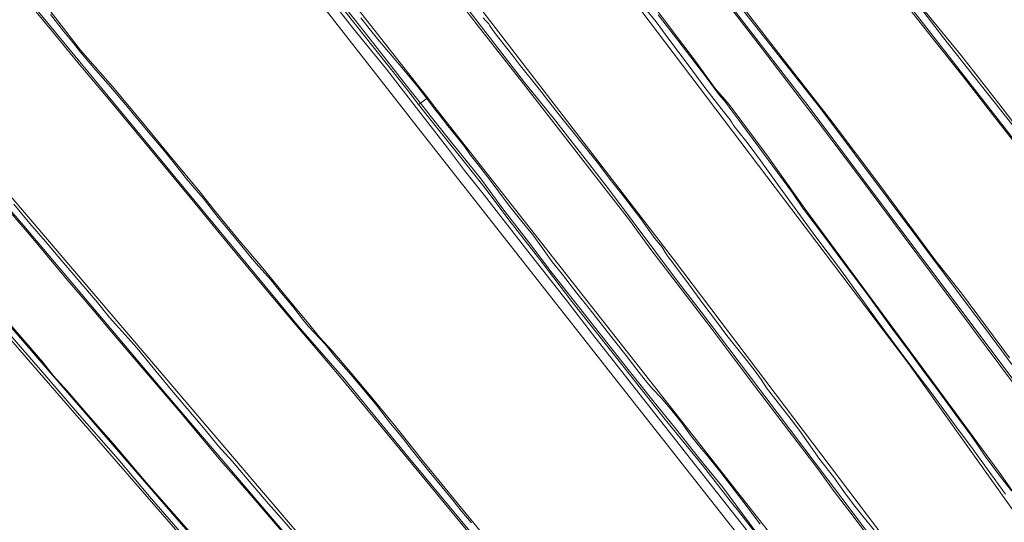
# Model space of a CAD drawing. Header units: metres. Extents: x 149984 to 156489, y 469398 to 478068.
# Tile 419 of 656: x 152881 to 153192, y 474996 to 475154. Entities that reach past the tile are written whole.
import ezdxf

# ---------------------------------------------------------------- set-up
doc = ezdxf.new("R2010")
doc.units = ezdxf.units.M
doc.header["$LTSCALE"] = 0.75
for name, color, linetype, lineweight in [('B-WE-GR-GRAS-GV', 252, 'Continuous', 13), ('B-WE-OG-TERREIN_ERF-GV', 252, 'Continuous', 18), ('B-WE-OG-TERREIN_OEVER-GV', 252, 'Continuous', 18), ('B-WE-OG-WATER_SLOOT-GV', 252, 'Continuous', 18)]:
    doc.layers.add(name, color=color, linetype=linetype, lineweight=lineweight)

msp = doc.modelspace()

# ---------------------------------------------------------------- linework, layer by layer
at = {"layer": 'B-WE-GR-GRAS-GV', "flags": 128}
for points in [[(153286.351, 474823.291), (153293.462, 474835.18), (153300.717, 474849.572), (153301.13, 474850.39), (153245.749, 474928.017), (153161.827, 475045.652), (153061.563, 475178.122), (153055.168, 475186.702), (152992.178, 475267.157), (152923.438, 475353.23)], [(152904.45, 475316.603), (152910.741, 475309.46), (152982.443, 475215.334), (153087.665, 475078.617), (153184.01, 474951.492), (153191.224, 474942.649)], [(153117.104, 474883.923), (153161.062, 474918.219), (153159.104, 474920.812), (153161.427, 474922.652), (153158.771, 474927.045), (153156.337, 474930.15), (153126.624, 474968.055), (153067.489, 475043.197), (153005.673, 475121.897), (153003.88, 475124.181), (152978.854, 475156.042), (152939.563, 475206.313), (152935.595, 475209.884), (152929.112, 475213.986), (152923.821, 475217.557), (152921.968, 475219.805), (152916.209, 475226.791), (152915.751, 475227.347), (152914.501, 475229.124), (152875.499, 475284.511), (152874.594, 475283.879), (152871.742, 475287.792), (152870.86, 475290.372)], [(152939.403, 475219.405), (153007.624, 475132.638), (153010.106, 475129.481), (153012.376, 475126.594)], [(153037.216, 475214.399), (153041.562, 475209.101), (153046.015, 475203.436), (153050.305, 475198.454), (153061.025, 475185.388), (153067.714, 475176.514), (153079.226, 475161.496), (153088.916, 475148.555), (153094.301, 475141.489), (153100.822, 475132.506), (153103.194, 475129.814), (153105.267, 475127.471), (153117.574, 475110.878), (153129.088, 475094.753), (153169.129, 475040.433), (153190.508, 475011.434), (153221.067, 474967.896), (153237.032, 474946.064), (153243.667, 474936.501), (153269.887, 474899.633), (153285.213, 474877.327), (153288.645, 474872.654), (153297.823, 474859.63), (153302.192, 474853.907)], [(153125.837, 475207.897), (153130.554, 475202.33), (153133.795, 475198.505), (153167.163, 475156.752), (153178.602, 475142.779), (153191.442, 475126.4), (153202.162, 475112.251), (153213.061, 475098.875), (153220.81, 475089.079), (153228.71, 475078.894), (153234.081, 475072.178), (153240.813, 475064.092), (153251.972, 475049.639), (153260.257, 475038.648)], [(153256.905, 475037.856), (153252.133, 475044.127), (153234.267, 475066.912), (153226.922, 475076.091), (153218.959, 475086.054), (153208.626, 475099.163), (153198.058, 475111.91), (153187.72, 475125.065), (153179.021, 475136.39), (153169.396, 475148.317), (153156.547, 475164.912), (153149.419, 475174.119), (153137.639, 475188.69), (153128.513, 475200.426)], [(152807.113, 475193.36), (152835.535, 475149.901), (152849.492, 475131.941), (152859.533, 475120.51), (152996.556, 474960.005), (153077.139, 474864.717), (153093.965, 474878.912), (153107.12, 474889.919)], [(152965.03, 475179.106), (152986.702, 475151.347), (152997.064, 475138.522), (153001.755, 475132.524), (153007.9, 475124.598), (153016.328, 475113.796), (153021.706, 475106.636), (153028, 475098.739), (153042.488, 475080.213), (153054.126, 475065.368), (153062.171, 475054.918), (153092.988, 475015.699), (153117.66, 474984.347), (153138.264, 474957.984), (153149.1, 474944.297), (153158.215, 474932.63), (153164.776, 474923.367), (153165.474, 474922.177), (153170.139, 474925.942), (153169.852, 474926.307), (153167.193, 474929.689)], [(153187.787, 474940.091), (153183.753, 474945.558), (153175.893, 474955.487), (153167.813, 474966.189), (153161.599, 474974.979), (153154.487, 474983.955), (153144.682, 474997.081), (153138.361, 475005.356), (153132.887, 475012.83), (153124.317, 475024.128), (153113.297, 475038.595), (153106.828, 475047.193), (153098.313, 475058.533), (153097.914, 475059.069), (153080.506, 475081.704), (153073.811, 475090.972), (153040.291, 475133.953), (153025.684, 475152.605), (153006.05, 475178.111)], [(153312.619, 474874.313), (153304.149, 474885.552), (153280.108, 474916.736), (153258.188, 474948.3), (153239.401, 474975.334), (153225.267, 474996.483), (153220.416, 475005.143), (153216.363, 475011.214), (153206.235, 475024.591), (153194.379, 475040.202), (153178.061, 475062.086), (153160.156, 475086.048), (153146.442, 475104.634), (153133.111, 475122.197), (153114.72, 475146.268), (153098.356, 475167.598)], [(153092.794, 474907.684), (153083.267, 474919.713), (153039.311, 474972.685), (152983.315, 475040.482), (152978.124, 475046.547), (152967.89, 475058.644), (152958.94, 475069.246), (152946.737, 475083.951), (152935.608, 475097.472), (152927.052, 475107.838), (152917.997, 475118.78), (152909.719, 475128.675), (152900.664, 475139.568), (152891.947, 475150.019), (152882.286, 475161.823)], [(152888.26, 475160.375), (152900.486, 475144.578), (152910.608, 475133.087), (152919.705, 475122.237), (152929.276, 475110.556), (152938.244, 475099.753), (152942.527, 475094.402), (152950.638, 475084.515), (152958.048, 475075.75), (152966.166, 475065.913), (152972.013, 475058.878), (152975.975, 475054.008), (152980.003, 475049.614), (152985.601, 475043.101), (152992.8, 475034.495), (153000.017, 475025.723), (153005.844, 475018.463), (153008.489, 475015.094), (153026.56, 474993.043)], [(153004.541, 475130.861), (153001.889, 475134.214), (152992.943, 475145.618), (152981.955, 475159.355)], [(153110.015, 475157.56), (153123.483, 475140.287), (153137.804, 475121.935), (153152.82, 475101.946), (153170.42, 475078.174), (153178.644, 475067.877), (153193.773, 475047.467)], [(153164.38, 474927.375), (153156.86, 474936.94), (153120.3, 474983.54), (153107.44, 475000), (153107.08, 475000.45), (153097.133, 475013.165), (153085.084, 475028.064), (153069.41, 475047.909), (153055.57, 475065.293), (153046.214, 475077.513), (153035.676, 475091.069), (153028.24, 475100.998), (153021.694, 475109.174), (153009.971, 475123.995), (153007.235, 475127.454), (153004.541, 475130.861)], [(153012.376, 475126.594), (153167.193, 474929.689), (153169.852, 474926.307), (153170.139, 474925.942), (153182.613, 474936.012), (153183.862, 474934.349), (153189.613, 474939.281)], [(153114.144, 474817.375), (153093.828, 474840.757), (153077.753, 474859.483), (153068.391, 474870.42), (153058.076, 474882.492), (153049.913, 474892.172), (153041.872, 474901.872), (153035.876, 474909.128), (153023.818, 474923.257), (153009.286, 474939.959), (152989.701, 474962.686), (152968.305, 474987.889), (152953.757, 475004.768), (152947.282, 475012.132), (152945.303, 475014.308), (152938.541, 475022.517), (152931.584, 475030.833), (152921.333, 475042.785), (152911.406, 475054.363), (152904.169, 475062.98), (152895.212, 475073.396), (152884.92, 475085.739), (152875.239, 475097)], [(152877.856, 475058.491), (152883.227, 475052.276), (152888.609, 475046.126), (152891.916, 475041.909), (152896.262, 475037.093), (152903.661, 475028.592), (152910.794, 475020.427), (152915.526, 475014.903), (152921.352, 475008.088), (152934.673, 474992.922), (152951.538, 474973.618), (152971.162, 474951.102), (152982.184, 474938.665), (152992.597, 474926.584), (153002.575, 474915.211), (153011.714, 474904.754), (153023.1, 474891.31), (153035.888, 474877.128), (153048.346, 474862.398), (153061.366, 474847.704), (153073.65, 474833.578), (153085.895, 474819.554)]]:
    msp.add_lwpolyline(points, dxfattribs=at)
msp.add_lwpolyline([(152755.638, 475146.347), (152761.577, 475136.287), (152766.084, 475128.653), (152786.722, 475097.035), (152796.115, 475084.203), (152878.4, 474991.334), (152943.752, 474919.368), (153094.978, 474751.557), (153096.498, 474749.87), (153103.603, 474756.118), (153114.733, 474765.904), (153122.478, 474772.259), (152828.519, 475110.633), (152824.009, 475115.893), (152819.144, 475122.452), (152814.22, 475129.267), (152810.198, 475135.148), (152787.128, 475170.364), (152781.396, 475179.115), (152779.181, 475182.496), (152753.12, 475150.613), (152755.634, 475146.354)], close=True, dxfattribs=at)
at = {"layer": 'B-WE-OG-TERREIN_ERF-GV', "flags": 128}
for points in [[(153189.613, 474939.281), (153183.862, 474934.349), (153182.613, 474936.012), (153170.139, 474925.942), (153165.474, 474922.177), (153164.776, 474923.367), (153158.215, 474932.63), (153149.1, 474944.297), (153138.264, 474957.984), (153117.66, 474984.347), (153092.988, 475015.699), (153062.171, 475054.918), (153054.126, 475065.368), (153042.488, 475080.213), (153028, 475098.739), (153021.706, 475106.636), (153016.328, 475113.796), (153007.9, 475124.598), (153001.755, 475132.524), (152997.064, 475138.522), (152986.702, 475151.347), (152965.03, 475179.106)], [(152978.854, 475156.042), (153003.88, 475124.181), (153005.673, 475121.897), (153067.489, 475043.197), (153126.624, 474968.055), (153156.337, 474930.15), (153158.771, 474927.045), (153161.427, 474922.652), (153159.104, 474920.812), (153161.062, 474918.219), (153117.104, 474883.923), (153115.835, 474885.406)]]:
    msp.add_lwpolyline(points, dxfattribs=at)
at = {"layer": 'B-WE-OG-TERREIN_OEVER-GV', "flags": 128}
for points in [[(152940.006, 475372.883), (152940.747, 475372.472), (152960.67, 475348.024), (152971.148, 475334.213), (153023.694, 475266.903), (153034.806, 475253.25), (153083.053, 475191.19), (153106.562, 475161.175), (153134.184, 475126.091), (153187.286, 475055.051), (153223.957, 475005.679), (153228.988, 474996.754), (153236.102, 474985.597), (153266.82, 474940.353), (153279.361, 474922.653), (153309.683, 474881.457), (153313.325, 474877.157), (153313.383, 474877.126), (153314.966, 474876.284), (153315.239, 474876.139), (153316.826, 474876.536), (153324.037, 474890.159), (153326.95, 474895.068), (153326.951, 474895.07)], [(153311.715, 474865.56), (153314.226, 474871.723), (153313.592, 474874.168), (153281.736, 474915.761), (153262.809, 474942.225), (153249.291, 474962.014), (153231.098, 474988.708), (153223.528, 475000.639), (153219.506, 475007.836), (153163.52, 475082.448), (153130.5, 475126.581), (153076.843, 475196.114), (153046.257, 475235.696), (153016.412, 475273.584), (152977.359, 475322.691), (152951.536, 475355.817), (152945.162, 475363.31), (152938.386, 475370.699), (152937.918, 475371.233)], [(152936.096, 475338.581), (152932.019, 475343.415), (152928.188, 475348.324), (152923.925, 475353.962), (152923.438, 475353.23), (152992.178, 475267.157), (153055.168, 475186.702), (153061.563, 475178.122), (153161.827, 475045.652), (153245.749, 474928.017), (153301.13, 474850.39), (153301.285, 474850.903)], [(153191.224, 474942.649), (153184.01, 474951.492), (153087.665, 475078.617), (152982.443, 475215.334), (152910.741, 475309.46), (152904.45, 475316.603)], [(152900.266, 475315.645), (152902.38, 475313.743), (152978.246, 475215.309), (152993.674, 475194.614), (153006.05, 475178.111), (153025.684, 475152.605), (153040.291, 475133.953), (153073.811, 475090.972), (153080.506, 475081.704), (153097.914, 475059.069), (153098.313, 475058.533), (153106.828, 475047.193), (153113.297, 475038.595), (153124.317, 475024.128), (153132.887, 475012.83), (153138.361, 475005.356), (153144.682, 474997.081), (153154.487, 474983.955), (153161.599, 474974.979), (153167.813, 474966.189), (153175.893, 474955.487), (153183.753, 474945.558), (153187.787, 474940.091)], [(153040.618, 475134.383), (153004.213, 475181.618), (153003.544, 475182.498), (152995.283, 475193.691), (152988.105, 475203.282), (152979.972, 475213.89), (152972.06, 475224.369), (152965.595, 475232.855), (152953.175, 475249.218), (152946.337, 475258.293), (152941.401, 475264.648), (152933.082, 475275.315), (152925.278, 475285.223), (152917.179, 475295.467), (152907.536, 475307.689), (152901.58, 475315.356)], [(153113.153, 474884.22), (153108.94, 474888.942), (153103.397, 474895.442), (153097.517, 474902.908), (153091.454, 474910.626), (153085.177, 474918.199), (153078.28, 474926.763), (153072.579, 474933.788), (153060.828, 474948.356), (153042.694, 474969.417), (153026.027, 474989.643), (153003.875, 475016.322), (152983.821, 475040.705), (152969.37, 475057.366), (152880.199, 475165.33), (152877.42, 475166.786), (152872.526, 475168.241), (152872.138, 475168.381), (152867.283, 475174.721), (152860.171, 475184.667), (152853.746, 475194.458), (152846.632, 475205.159), (152839.285, 475216.088), (152834.095, 475224.471)], [(153009.808, 475129.271), (153010.106, 475129.481), (153007.624, 475132.638), (152939.403, 475219.405)], [(153260.257, 475038.648), (153251.972, 475049.639), (153240.813, 475064.092), (153234.081, 475072.178), (153228.71, 475078.894), (153220.81, 475089.079), (153213.061, 475098.875), (153202.162, 475112.251), (153191.442, 475126.4), (153178.602, 475142.779), (153167.163, 475156.752), (153133.795, 475198.505), (153130.554, 475202.33)], [(153128.513, 475200.426), (153137.639, 475188.69), (153149.419, 475174.119), (153156.547, 475164.912), (153169.396, 475148.317), (153179.021, 475136.39), (153187.72, 475125.065), (153198.058, 475111.91), (153208.626, 475099.163), (153218.959, 475086.054), (153226.922, 475076.091), (153234.267, 475066.912), (153252.133, 475044.127), (153256.905, 475037.856)], [(153326.225, 474925.142), (153324.685, 474927.495), (153289.579, 474978.332), (153275.187, 475001.935), (153260.788, 475022.983), (153260.232, 475027.031), (153260.532, 475029.054), (153259.948, 475033.595), (153259.041, 475035.842), (153249.437, 475048.304), (153216.972, 475089.182), (153202.209, 475107.359), (153143.356, 475182.699), (153130.133, 475199.093), (153129.011, 475200.494)], [(153130.714, 475201.412), (153131.793, 475200.14), (153137.533, 475193.22), (153142.344, 475187.346), (153148.124, 475179.837), (153156.125, 475170.136), (153166.378, 475156.997), (153172.942, 475148.437), (153196.503, 475118.655), (153197.056, 475117.925), (153214.792, 475095.778), (153215.028, 475095.484), (153232.664, 475072.879), (153256.425, 475043.161), (153259.451, 475038.811)], [(153142.54, 474790.078), (153128.987, 474805.232), (153121.64, 474813.664), (153114.75, 474821.597), (153105.886, 474831.54), (153098.089, 474840.484), (153090.838, 474848.904), (153080.081, 474861.238), (153077.139, 474864.717), (152996.556, 474960.005), (152859.533, 475120.51), (152849.492, 475131.941), (152835.535, 475149.901), (152807.113, 475193.36)], [(152804.345, 475191.414), (152808.714, 475183.911), (152821.637, 475164.525), (152832.105, 475149.16), (152840.368, 475136.989), (152843.638, 475133), (152850.504, 475125.251), (152859.061, 475115.618), (152867.691, 475105.35), (152875.239, 475097), (152884.92, 475085.739), (152895.212, 475073.396), (152904.169, 475062.98), (152911.406, 475054.363), (152921.333, 475042.785), (152931.584, 475030.833), (152938.541, 475022.517), (152945.303, 475014.308), (152947.282, 475012.132), (152953.757, 475004.768), (152968.305, 474987.889), (152989.701, 474962.686), (153009.286, 474939.959), (153023.818, 474923.257)], [(153139.486, 474789.36), (153102.601, 474831.389), (153093.981, 474841.539), (153086.141, 474850.714), (153079.25, 474858.818), (153074.523, 474864.351), (153066.461, 474873.764), (153061.032, 474879.889), (153058.497, 474882.884), (153050.689, 474892.206), (153043.683, 474900.472), (153036.389, 474909.001), (153028.757, 474917.89), (153021.462, 474926.462), (153013.585, 474935.687), (153005.249, 474945.013), (152925.558, 475038.383), (152882.661, 475089.1), (152849.605, 475127.202), (152841.932, 475135.669), (152812.45, 475179.394), (152809.193, 475184.457), (152805.243, 475190.755)], [(152787.128, 475170.364), (152810.198, 475135.148), (152814.22, 475129.267), (152819.144, 475122.452), (152824.009, 475115.893), (152828.519, 475110.633), (153122.478, 474772.259), (153122.652, 474772.411), (153124.264, 474773.826)], [(153098.356, 475167.598), (153114.72, 475146.268), (153133.111, 475122.197), (153146.442, 475104.634), (153160.156, 475086.048), (153178.061, 475062.086), (153194.379, 475040.202), (153206.235, 475024.591), (153216.363, 475011.214), (153220.416, 475005.143), (153225.267, 474996.483), (153239.401, 474975.334), (153258.188, 474948.3), (153280.108, 474916.736), (153304.149, 474885.552), (153312.619, 474874.313)], [(152981.955, 475159.355), (152992.943, 475145.618), (153001.889, 475134.214), (153004.541, 475130.861), (153007.235, 475127.454), (153007.786, 475127.843), (153004.929, 475131.476), (153002.573, 475134.473), (152995.435, 475143.67), (152987.29, 475153.889), (152976.551, 475167.23)], [(152882.286, 475161.823), (152891.947, 475150.019), (152900.664, 475139.568), (152909.719, 475128.675), (152917.997, 475118.78), (152927.052, 475107.838), (152935.608, 475097.472), (152946.737, 475083.951), (152958.94, 475069.246), (152967.89, 475058.644), (152978.124, 475046.547), (152983.315, 475040.482), (153039.311, 474972.685), (153083.267, 474919.713), (153092.794, 474907.684)], [(153088.916, 475148.555), (153079.226, 475161.496)], [(153026.56, 474993.043), (153008.489, 475015.094), (153005.844, 475018.463), (153000.017, 475025.723), (152992.8, 475034.495), (152985.601, 475043.101), (152980.003, 475049.614), (152975.975, 475054.008), (152972.013, 475058.878), (152966.166, 475065.913), (152958.048, 475075.75), (152950.638, 475084.515), (152942.527, 475094.402), (152938.244, 475099.753), (152929.276, 475110.556), (152919.705, 475122.237), (152910.608, 475133.087), (152900.486, 475144.578), (152888.26, 475160.375)], [(152890.996, 475155.827), (152895.186, 475150.587), (152898.268, 475146.755), (152900.51, 475143.894), (152905.348, 475138.298), (152909.991, 475133), (152914.736, 475127.405), (152918.706, 475122.582), (152923.028, 475117.396), (152927.124, 475112.568), (152931.641, 475106.92), (152933.943, 475103.958), (152936.343, 475101.101), (152939.234, 475097.902), (152943.912, 475091.809), (152947.539, 475087.415), (152951.429, 475082.677), (152953.644, 475080.012), (152955.935, 475077.262), (152960.625, 475072.099), (152963.969, 475067.902), (152967.542, 475063.657), (152970.614, 475059.717), (152972.488, 475057.371), (152977.711, 475051.751), (152981.145, 475047.605), (152985.804, 475042.268), (152990.323, 475036.895), (152993.929, 475032.578), (152998.385, 475026.779), (153001.71, 475022.726), (153005.717, 475017.636), (153009.995, 475012.273), (153014.543, 475006.768), (153018.014, 475002.558), (153020.823, 474999.047), (153023.923, 474995.423)], [(153192.518, 475004.435), (153186.725, 475012.451), (153181.454, 475019.73), (153177.227, 475025.329), (153169.66, 475035.752), (153164.574, 475042.347), (153158.946, 475049.902), (153151.973, 475059.241), (153145.58, 475068.211), (153140.092, 475075.783), (153132.323, 475086.119), (153126.053, 475094.597), (153120.555, 475102.234), (153115.16, 475109.778), (153111.275, 475115.028), (153110.116, 475116.466), (153108.762, 475118.189), (153108, 475119.108), (153107.141, 475120.156), (153106.572, 475120.96), (153106.07, 475121.728), (153105.563, 475122.558), (153103.469, 475125.236), (153097.624, 475132.781), (153092.282, 475139.925), (153086.263, 475148.015), (153082.211, 475153.518), (153078.903, 475157.589)], [(153082.868, 475155.712), (153089.084, 475147.733), (153094.524, 475140.565), (153097.993, 475136.001), (153102.069, 475130.481), (153104.203, 475128.091), (153105.828, 475125.888), (153108.95, 475121.631), (153114.668, 475113.93), (153119.004, 475107.934), (153125.23, 475099.578), (153128.496, 475094.725), (153135.353, 475085.708), (153139.51, 475080.065), (153149.101, 475067.192), (153157.184, 475056.075), (153162.774, 475048.496), (153167.203, 475042.437), (153170.822, 475037.728), (153176.69, 475029.644), (153181.835, 475022.61), (153186.049, 475016.452), (153190.894, 475009.923), (153194.329, 475005.498)], [(153193.773, 475047.467), (153178.644, 475067.877), (153170.42, 475078.174), (153152.82, 475101.946), (153137.804, 475121.935), (153123.483, 475140.287), (153110.015, 475157.56)], [(152988.981, 475154.765), (152991.612, 475151.364), (152994.224, 475148.186), (152997.074, 475144.769), (153002.502, 475138.424), (153006.961, 475133.023), (153009.808, 475129.271)], [(153027.617, 475154.803), (153028.476, 475153.784), (153028.883, 475153.416), (153029.36, 475152.925), (153029.659, 475152.418), (153029.914, 475151.93), (153030.436, 475151.197), (153031.178, 475150.156), (153033.111, 475147.677), (153037.072, 475142.686), (153039.005, 475140.129), (153045.421, 475132.145), (153051.205, 475124.644), (153058.809, 475115.095), (153063.993, 475108.703), (153067.699, 475103.737), (153071.957, 475098.506), (153077.395, 475091.301), (153081.766, 475085.171), (153084.108, 475082.45), (153085.181, 475080.582), (153086.013, 475079.303), (153086.859, 475078.328), (153092.42, 475070.857), (153096.979, 475064.6), (153100.912, 475059.419), (153104.52, 475054.524), (153110.077, 475047.589), (153113.505, 475043.234), (153115.322, 475040.631), (153117.008, 475038.046), (153119.236, 475035.195), (153125.577, 475027.026), (153127.955, 475023.781), (153131.105, 475019.289), (153133.924, 475015.382), (153138.208, 475009.917), (153141.451, 475005.298), (153144.464, 475001.255), (153147.493, 474997.543), (153152.528, 474991.282)], [(153302.033, 474853.381), (153302.192, 474853.907), (153297.823, 474859.63), (153288.645, 474872.654), (153285.213, 474877.327), (153269.887, 474899.633), (153243.667, 474936.501), (153237.032, 474946.064), (153221.067, 474967.896), (153190.508, 475011.434), (153169.129, 475040.433), (153129.088, 475094.753), (153117.574, 475110.878), (153105.267, 475127.471), (153103.194, 475129.814), (153100.822, 475132.506), (153094.301, 475141.489), (153088.916, 475148.555)], [(153188.512, 474940.091), (153096.399, 475062.009), (153089.632, 475070.789), (153067.187, 475100.858), (153049.774, 475123.067), (153040.618, 475134.383)], [(153007.786, 475127.843), (153007.235, 475127.454), (153009.971, 475123.995), (153021.694, 475109.174), (153028.24, 475100.998), (153035.676, 475091.069), (153046.214, 475077.513), (153055.57, 475065.293), (153069.41, 475047.909), (153085.084, 475028.064), (153097.133, 475013.165), (153107.08, 475000.45), (153107.44, 475000), (153120.3, 474983.54), (153156.86, 474936.94), (153164.38, 474927.375)], [(153164.645, 474928.587), (153160.463, 474933.75), (153156.04, 474939.454), (153141.115, 474958.105), (153130.636, 474971.637), (153113.692, 474992.625), (153103.138, 475006.788), (153096.033, 475015.518), (153088.438, 475025.04), (153081.171, 475034.028), (153072.955, 475044.34), (153060.022, 475060.785), (153049.39, 475074.228), (153041.925, 475084.117), (153033.794, 475094.501), (153026.654, 475104.278), (153019.082, 475113.594), (153010.752, 475124.07), (153010.423, 475124.489), (153007.786, 475127.843)], [(153167.193, 474929.689), (153012.376, 475126.594), (153010.106, 475129.481), (153009.808, 475129.271), (153012.269, 475126.028), (153014.013, 475123.869), (153016.409, 475120.666), (153018.785, 475117.874), (153021.721, 475114.219), (153023.62, 475111.48), (153026.125, 475108.258), (153029.872, 475103.556), (153032.59, 475099.831), (153035.62, 475095.741), (153039.806, 475090.451), (153043.275, 475086.267), (153045.48, 475083.283), (153049.435, 475077.778), (153052.65, 475073.782), (153057.23, 475067.921), (153061.105, 475063.057), (153065.259, 475057.635), (153068.65, 475053.379), (153072.715, 475048.169), (153076.075, 475043.786), (153078.736, 475040.46), (153080.974, 475037.784), (153083.789, 475034.88), (153087.672, 475030.233), (153090.178, 475027.071), (153093.26, 475022.745), (153096.442, 475018.889), (153097.863, 475017.14), (153102.579, 475011.266), (153109.3, 475002.701), (153115.04, 474995.043)], [(152879.504, 475095.973), (152884.469, 475089.856), (152889.491, 475084.155), (152893.953, 475078.778), (152899.705, 475072.159), (152905.874, 475064.914), (152909.702, 475060.196), (152912.624, 475056.928), (152918.251, 475050.63), (152923.425, 475044.318), (152929.24, 475037.257), (152934.111, 475031.648), (152939.31, 475025.432), (152944.12, 475019.618), (152948.457, 475014.722), (152954.915, 475007.203), (152959.834, 475001.461), (152964.772, 474995.881), (152970.403, 474989.269)], [(152865.301, 475072.457), (152919.389, 475010.048), (152971.388, 474950.014)], [(153085.895, 474819.554), (153073.65, 474833.578), (153061.366, 474847.704), (153048.346, 474862.398), (153035.888, 474877.128), (153023.1, 474891.31), (153011.714, 474904.754), (153002.575, 474915.211), (152992.597, 474926.584), (152982.184, 474938.665), (152971.162, 474951.102), (152951.538, 474973.618), (152934.673, 474992.922), (152921.352, 475008.088), (152915.526, 475014.903), (152910.794, 475020.427), (152903.661, 475028.592), (152896.262, 475037.093), (152891.916, 475041.909), (152888.609, 475046.126), (152883.227, 475052.276), (152877.856, 475058.491)], [(153075.743, 474827.472), (153066.784, 474837.973), (153059.208, 474846.628), (153051.699, 474855.007), (153045.793, 474861.94), (153035.8, 474873.349), (153026.558, 474883.841), (153017.811, 474894.126), (153010.761, 474902.177), (153003.377, 474910.863), (152995.94, 474919.189), (152989.563, 474926.516), (152981.879, 474935.337), (152972.932, 474945.703), (152963.603, 474956.417), (152953.391, 474968.015), (152943.135, 474979.947), (152933.288, 474991.013), (152922.327, 475003.728), (152912.361, 475015.462), (152899.476, 475030.239), (152889.299, 475042.103), (152878.095, 475054.919)]]:
    msp.add_lwpolyline(points, dxfattribs=at)
at = {"layer": 'B-WE-OG-WATER_SLOOT-GV', "flags": 128}
for points in [[(152940.389, 475214.021), (152946.538, 475205.967), (152957.571, 475192.024), (152965.994, 475181.136), (152976.551, 475167.23), (152987.29, 475153.889), (152995.435, 475143.67), (153002.573, 475134.473), (153004.929, 475131.476), (153007.786, 475127.843), (153008.668, 475128.466)], [(153129.011, 475200.494), (153130.133, 475199.093), (153143.356, 475182.699), (153202.209, 475107.359), (153216.972, 475089.182), (153249.437, 475048.304), (153259.041, 475035.842), (153259.948, 475033.595), (153260.532, 475029.054), (153260.232, 475027.031), (153260.788, 475022.983), (153275.187, 475001.935), (153289.579, 474978.332), (153324.685, 474927.495), (153326.225, 474925.142)], [(153259.451, 475038.811), (153256.425, 475043.161), (153232.664, 475072.879), (153215.028, 475095.484), (153214.792, 475095.778), (153197.056, 475117.925), (153196.503, 475118.655), (153172.942, 475148.437), (153166.378, 475156.997), (153156.125, 475170.136), (153148.124, 475179.837), (153142.344, 475187.346), (153137.533, 475193.22), (153131.793, 475200.14), (153130.714, 475201.412)], [(153076.843, 475196.114), (153130.5, 475126.581), (153163.52, 475082.448), (153219.506, 475007.836)], [(152805.243, 475190.755), (152809.193, 475184.457), (152812.45, 475179.394), (152841.932, 475135.669), (152849.605, 475127.202), (152882.661, 475089.1), (152925.558, 475038.383), (153005.249, 474945.013), (153013.585, 474935.687), (153021.462, 474926.462), (153028.757, 474917.89), (153036.389, 474909.001), (153043.683, 474900.472), (153050.689, 474892.206), (153058.497, 474882.884), (153061.032, 474879.889), (153066.461, 474873.764), (153074.523, 474864.351), (153079.25, 474858.818), (153086.141, 474850.714), (153093.981, 474841.539), (153102.601, 474831.389), (153139.486, 474789.36)], [(153004.213, 475181.618), (153040.618, 475134.383), (153049.774, 475123.067), (153067.187, 475100.858), (153089.632, 475070.789), (153096.399, 475062.009), (153188.512, 474940.091)], [(152872.138, 475168.381), (152872.526, 475168.241), (152877.42, 475166.786), (152880.199, 475165.33), (152969.37, 475057.366), (152983.821, 475040.705), (153003.875, 475016.322), (153026.027, 474989.643), (153042.694, 474969.417), (153060.828, 474948.356), (153072.579, 474933.788), (153078.28, 474926.763), (153085.177, 474918.199), (153091.454, 474910.626), (153097.517, 474902.908), (153103.397, 474895.442), (153108.94, 474888.942), (153113.153, 474884.22)], [(153223.957, 475005.679), (153187.286, 475055.051), (153134.184, 475126.091), (153106.562, 475161.175)], [(153023.923, 474995.423), (153020.823, 474999.047), (153018.014, 475002.558), (153014.543, 475006.768), (153009.995, 475012.273), (153005.717, 475017.636), (153001.71, 475022.726), (152998.385, 475026.779), (152993.929, 475032.578), (152990.323, 475036.895), (152985.804, 475042.268), (152981.145, 475047.605), (152977.711, 475051.751), (152972.488, 475057.371), (152970.614, 475059.717), (152967.542, 475063.657), (152963.969, 475067.902), (152960.625, 475072.099), (152955.935, 475077.262), (152953.644, 475080.012), (152951.429, 475082.677), (152947.539, 475087.415), (152943.912, 475091.809), (152939.234, 475097.902), (152936.343, 475101.101), (152933.943, 475103.958), (152931.641, 475106.92), (152927.124, 475112.568), (152923.028, 475117.396), (152918.706, 475122.582), (152914.736, 475127.405), (152909.991, 475133), (152905.348, 475138.298), (152900.51, 475143.894), (152898.268, 475146.755), (152895.186, 475150.587), (152890.996, 475155.827)], [(153078.903, 475157.589), (153082.211, 475153.518), (153086.263, 475148.015), (153092.282, 475139.925), (153097.624, 475132.781), (153103.469, 475125.236), (153105.563, 475122.558), (153106.07, 475121.728), (153106.572, 475120.96), (153107.141, 475120.156), (153108, 475119.108), (153108.762, 475118.189), (153110.116, 475116.466), (153111.275, 475115.028), (153115.16, 475109.778), (153120.555, 475102.234), (153126.053, 475094.597), (153132.323, 475086.119), (153140.092, 475075.783), (153145.58, 475068.211), (153151.973, 475059.241), (153158.946, 475049.902), (153164.574, 475042.347), (153169.66, 475035.752), (153177.227, 475025.329), (153181.454, 475019.73), (153186.725, 475012.451), (153192.518, 475004.435)], [(153194.329, 475005.498), (153190.894, 475009.923), (153186.049, 475016.452), (153181.835, 475022.61), (153176.69, 475029.644), (153170.822, 475037.728), (153167.203, 475042.437), (153162.774, 475048.496), (153157.184, 475056.075), (153149.101, 475067.192), (153139.51, 475080.065), (153135.353, 475085.708), (153128.496, 475094.725), (153125.23, 475099.578), (153119.004, 475107.934), (153114.668, 475113.93), (153108.95, 475121.631), (153105.828, 475125.888), (153104.203, 475128.091), (153102.069, 475130.481), (153097.993, 475136.001), (153094.524, 475140.565), (153089.084, 475147.733), (153082.868, 475155.712)], [(153008.668, 475128.466), (153009.808, 475129.271), (153006.961, 475133.023), (153002.502, 475138.424), (152997.074, 475144.769), (152994.224, 475148.186), (152991.612, 475151.364), (152988.981, 475154.765)], [(153152.528, 474991.282), (153147.493, 474997.543), (153144.464, 475001.255), (153141.451, 475005.298), (153138.208, 475009.917), (153133.924, 475015.382), (153131.105, 475019.289), (153127.955, 475023.781), (153125.577, 475027.026), (153119.236, 475035.195), (153117.008, 475038.046), (153115.322, 475040.631), (153113.505, 475043.234), (153110.077, 475047.589), (153104.52, 475054.524), (153100.912, 475059.419), (153096.979, 475064.6), (153092.42, 475070.857), (153086.859, 475078.328), (153086.013, 475079.303), (153085.181, 475080.582), (153084.108, 475082.45), (153081.766, 475085.171), (153077.395, 475091.301), (153071.957, 475098.506), (153067.699, 475103.737), (153063.993, 475108.703), (153058.809, 475115.095), (153051.205, 475124.644), (153045.421, 475132.145), (153039.005, 475140.129), (153037.072, 475142.686), (153033.111, 475147.677), (153031.178, 475150.156), (153030.436, 475151.197), (153029.914, 475151.93), (153029.659, 475152.418), (153029.36, 475152.925), (153028.883, 475153.416), (153028.476, 475153.784), (153027.617, 475154.803)], [(153115.04, 474995.043), (153109.3, 475002.701), (153102.579, 475011.266), (153097.863, 475017.14), (153096.442, 475018.889), (153093.26, 475022.745), (153090.178, 475027.071), (153087.672, 475030.233), (153083.789, 475034.88), (153080.974, 475037.784), (153078.736, 475040.46), (153076.075, 475043.786), (153072.715, 475048.169), (153068.65, 475053.379), (153065.259, 475057.635), (153061.105, 475063.057), (153057.23, 475067.921), (153052.65, 475073.782), (153049.435, 475077.778), (153045.48, 475083.283), (153043.275, 475086.267), (153039.806, 475090.451), (153035.62, 475095.741), (153032.59, 475099.831), (153029.872, 475103.556), (153026.125, 475108.258), (153023.62, 475111.48), (153021.721, 475114.219), (153018.785, 475117.874), (153016.409, 475120.666), (153014.013, 475123.869), (153012.269, 475126.028), (153009.808, 475129.271), (153008.668, 475128.466), (153007.786, 475127.843), (153010.423, 475124.489), (153010.752, 475124.07), (153019.082, 475113.594), (153026.654, 475104.278), (153033.794, 475094.501), (153041.925, 475084.117), (153049.39, 475074.228), (153060.022, 475060.785), (153072.955, 475044.34), (153081.171, 475034.028), (153088.438, 475025.04), (153096.033, 475015.518), (153103.138, 475006.788), (153113.692, 474992.625)], [(152970.403, 474989.269), (152964.772, 474995.881), (152959.834, 475001.461), (152954.915, 475007.203), (152948.457, 475014.722), (152944.12, 475019.618), (152939.31, 475025.432), (152934.111, 475031.648), (152929.24, 475037.257), (152923.425, 475044.318), (152918.251, 475050.63), (152912.624, 475056.928), (152909.702, 475060.196), (152905.874, 475064.914), (152899.705, 475072.159), (152893.953, 475078.778), (152889.491, 475084.155), (152884.469, 475089.856), (152879.504, 475095.973)], [(152971.388, 474950.014), (152919.389, 475010.048), (152865.301, 475072.457)], [(152878.095, 475054.919), (152889.299, 475042.103), (152899.476, 475030.239), (152912.361, 475015.462), (152922.327, 475003.728), (152933.288, 474991.013), (152943.135, 474979.947), (152953.391, 474968.015), (152963.603, 474956.417), (152972.932, 474945.703), (152981.879, 474935.337), (152989.563, 474926.516), (152995.94, 474919.189), (153003.377, 474910.863), (153010.761, 474902.177), (153017.811, 474894.126), (153026.558, 474883.841), (153035.8, 474873.349), (153045.793, 474861.94), (153051.699, 474855.007), (153059.208, 474846.628), (153066.784, 474837.973), (153075.743, 474827.472)]]:
    msp.add_lwpolyline(points, dxfattribs=at)

doc.saveas('drawing.dxf')
